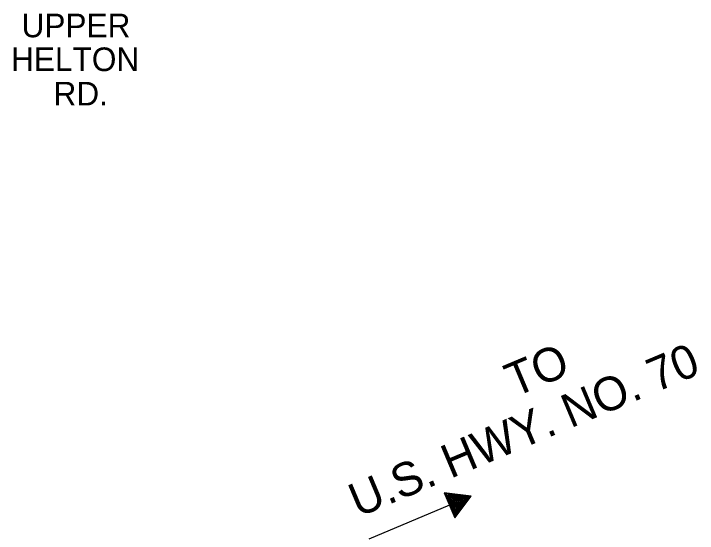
# Model space of a CAD drawing. Extents: x 1788175 to 1969470, y 584502 to 738744.
# Drawn here: x 1958765 to 1969470, y 609523 to 617667 of the extents above; entities that cross this region are included whole.
import ezdxf

# ---------------------------------------------------------------- set-up
doc = ezdxf.new("R2010")
doc.units = 0
doc.layers.add('DESIGN - ROW - Right-of-Way and Easement Labels', color=7, linetype='Continuous')
doc.layers.add('DESIGN - TRAFFIC CONTROL PERMANENT - Signalization Text', color=7, linetype='Continuous')

msp = doc.modelspace()

# ---------------------------------------------------------------- linework, layer by layer
at = {"layer": 'DESIGN - TRAFFIC CONTROL PERMANENT - Signalization Text'}
for p, q in [((1965508, 610157), (1965671, 609768)), ((1965927, 610104), (1965508, 610157)), ((1965908, 610097), (1965525, 610142)), ((1965525, 610142), (1965674, 609790)), ((1965908, 610096), (1965548, 610121)), ((1965548, 610121), (1965675, 609816)), ((1965898, 610092), (1965568, 610104)), ((1965568, 610104), (1965675, 609847)), ((1965671, 609768), (1965927, 610104)), ((1965674, 609790), (1965908, 610096)), ((1965879, 610084), (1965583, 610092)), ((1965583, 610092), (1965676, 609868)), ((1965863, 610077), (1965605, 610075)), ((1965605, 610075), (1965676, 609896)), ((1965836, 610064), (1965628, 610057)), ((1965628, 610057), (1965682, 609928)), ((1965805, 610051), (1965648, 610044)), ((1965648, 610044), (1965684, 609954)), ((1965779, 610039), (1965664, 610033)), ((1965664, 610033), (1965687, 609977)), ((1965675, 609816), (1965898, 610092)), ((1965675, 609847), (1965879, 610084)), ((1965676, 609868), (1965863, 610077)), ((1965676, 609896), (1965836, 610064)), ((1965682, 609928), (1965805, 610051)), ((1965684, 609954), (1965779, 610039)), ((1965744, 610025), (1965684, 610023)), ((1965684, 610023), (1965693, 609998)), ((1965687, 609977), (1965744, 610025)), ((1965693, 609998), (1965714, 610014)), ((1965714, 610014), (1965695, 610015)), ((1965590, 609963), (1964324, 609430))]:
    msp.add_line(p, q, dxfattribs=at)

# ---------------------------------------------------------------- texts
at = {"layer": 'DESIGN - ROW - Right-of-Way and Easement Labels'}
for s, p in [('UPPER', (1958888, 617297)), ('HELTON', (1958724, 616767)), ('RD.', (1959389, 616228))]:
    msp.add_text(s, height=370, dxfattribs=at).set_placement(p)
at = {"layer": 'DESIGN - TRAFFIC CONTROL PERMANENT - Signalization Text'}
for s, p in [('U.S. HWY. NO. 70', (1964158, 609768)), ('TO', (1966604, 611650))]:
    msp.add_text(s, height=528, rotation=22.8104, dxfattribs=at).set_placement(p)

doc.saveas('drawing.dxf')
